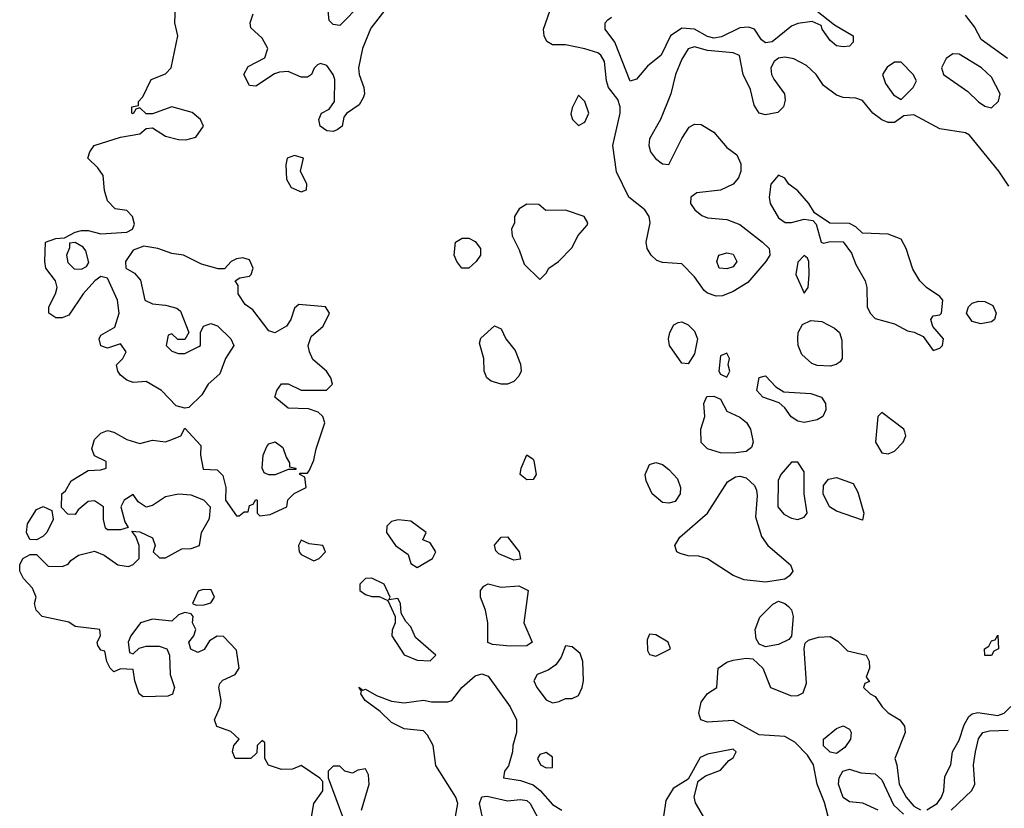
# Model space of a CAD drawing. Header units: inches. Extents: x 2380249 to 2585472, y 382747 to 546448.
# Tile 561 of 626: x 2555118 to 2558170, y 465235 to 467680. Entities that reach past the tile are written whole.
import ezdxf

# ---------------------------------------------------------------- set-up
doc = ezdxf.new("R2010")
doc.units = ezdxf.units.IN
doc.header["$MEASUREMENT"] = 0
doc.layers.add('C5456', color=7, linetype='Continuous')

msp = doc.modelspace()

# ---------------------------------------------------------------- linework, layer by layer
at = {"layer": 'C5456', "color": 4}
for points, elevation in [([(2556022, 465202), (2556029.5, 465250.5), (2556058, 465290), (2556058, 465318), (2556048.4, 465328.4), (2555990, 465368), (2555963.6, 465356.4), (2555930, 465355.3), (2555889.1, 465369.1), (2555878, 465390), (2555878, 465438), (2555870, 465446), (2555854, 465430), (2555852.7, 465407.3), (2555834, 465390), (2555786, 465390), (2555778, 465410), (2555782, 465430), (2555798, 465450), (2555772.9, 465472.9), (2555729.1, 465489.1), (2555722, 465510), (2555739, 465550), (2555742, 465570), (2555735.3, 465610), (2555738, 465622), (2555747.3, 465632.7), (2555786, 465650), (2555798, 465670), (2555790, 465726), (2555750, 465768), (2555730, 465768.7), (2555706, 465754), (2555690, 465728), (2555670, 465718), (2555648.8, 465728.9), (2555642, 465750), (2555658, 465770), (2555664, 465790), (2555654, 465810), (2555655.3, 465830), (2555650, 465838), (2555630, 465842), (2555610, 465835.3), (2555590, 465815.3), (2555530, 465821.2), (2555492, 465810), (2555462, 465770), (2555454, 465750), (2555458, 465718), (2555470, 465714), (2555488, 465732), (2555510, 465738), (2555550, 465738), (2555574, 465730), (2555582, 465710), (2555584.7, 465650), (2555598, 465610), (2555591.3, 465588.7), (2555576.9, 465583.1), (2555501.2, 465581.2), (2555488.7, 465590), (2555475.3, 465630), (2555470, 465666), (2555430, 465668), (2555410, 465658), (2555398, 465670), (2555388, 465690), (2555382, 465722), (2555370, 465726), (2555360.4, 465740.4), (2555358, 465750), (2555368, 465770), (2555366, 465790), (2555290, 465799.3), (2555270, 465812.7), (2555188, 465830), (2555168.7, 465850), (2555164, 465870), (2555168.7, 465890), (2555158, 465918), (2555130, 465948), (2555118, 465970), (2555118, 465990), (2555128, 466010), (2555150, 466022), (2555170, 466022), (2555206, 465986), (2555250, 465984.7), (2555268.4, 465991.6), (2555276.4, 466003.6), (2555300.4, 466019.6), (2555350, 466032), (2555379.8, 466019.8), (2555422, 465990), (2555455.5, 465984.5), (2555470, 465991.3), (2555488.7, 466010), (2555488, 466050), (2555478, 466078), (2555466, 466094), (2555490, 466092), (2555530, 466074), (2555538, 466050), (2555532, 466030), (2555551.6, 466011.6), (2555570, 466011.3), (2555620.4, 466039.6), (2555650, 466041), (2555675.3, 466050), (2555682, 466090), (2555706.3, 466133.7), (2555709.2, 466169.2), (2555688.7, 466190), (2555650, 466206), (2555610, 466209.2), (2555570, 466201.2), (2555530, 466174), (2555510, 466169), (2555485.6, 466185.6), (2555470, 466208), (2555442, 466190), (2555432, 466170), (2555443.6, 466123.6), (2555454, 466106), (2555430, 466098), (2555390, 466098), (2555384, 466104), (2555378, 466130), (2555378, 466170), (2555350, 466188), (2555330, 466186), (2555299.6, 466160.4), (2555290, 466146), (2555267.3, 466147.3), (2555247.3, 466167.3), (2555248.7, 466210), (2555260.4, 466219.6), (2555278, 466250), (2555330, 466282), (2555370, 466284.7), (2555386, 466290), (2555386, 466310), (2555350, 466328), (2555341.2, 466350), (2555350, 466378), (2555370, 466398), (2555390, 466406), (2555410, 466401), (2555450, 466378), (2555490, 466366), (2555530, 466376), (2555570, 466371.3), (2555590, 466378), (2555618, 466390), (2555630, 466414), (2555679.6, 466359.6), (2555678, 466330), (2555686.8, 466286.8), (2555730, 466284.7), (2555747.3, 466267.3), (2555757.3, 466230), (2555756, 466190), (2555790, 466142), (2555798, 466142), (2555814, 466154), (2555826, 466154), (2555830, 466174), (2555842, 466178), (2555850, 466192), (2555854, 466190), (2555854, 466150), (2555862, 466142), (2555894, 466146), (2555946, 466170), (2555949, 466191), (2555968.8, 466211.1), (2556006, 466230), (2556002, 466262), (2555986, 466270), (2555986, 466274), (2556010, 466274), (2556016.4, 466283.6), (2556030, 466314), (2556037.2, 466350), (2556064, 466430), (2556058, 466450), (2556043.1, 466463.1), (2556013.6, 466473.6), (2555950, 466475.3), (2555908.7, 466510), (2555915.3, 466530), (2555930, 466551.3), (2555950, 466551.3), (2555990.9, 466530.9), (2556068.7, 466531.3), (2556088, 466550), (2556082, 466570), (2556068.7, 466590), (2556026.8, 466626.8), (2556016, 466650), (2556012.7, 466670), (2556022, 466698), (2556059, 466730), (2556078, 466770), (2556066, 466790), (2555983.6, 466796.4), (2555970, 466786), (2555958, 466750), (2555944.7, 466730), (2555908.8, 466708.9), (2555890, 466715.3), (2555840.2, 466780.2), (2555816.4, 466796.4), (2555795.3, 466830), (2555795.3, 466855.3), (2555786, 466870), (2555800.4, 466879.6), (2555830, 466884.7), (2555835.3, 466890), (2555842, 466910), (2555830, 466935.3), (2555810, 466942), (2555790, 466938), (2555774, 466930), (2555752.7, 466907.3), (2555732.7, 466907.3), (2555682, 466922), (2555626, 466950), (2555590, 466955.3), (2555546, 466970), (2555502.8, 466977.2), (2555470, 466965.2), (2555445.5, 466930), (2555446.8, 466910), (2555474, 466894), (2555492.7, 466872.7), (2555506, 466810), (2555530, 466798.8), (2555570, 466794.8), (2555605.4, 466785.4), (2555616, 466776), (2555642, 466710), (2555630, 466688), (2555608.4, 466688.4), (2555590, 466706), (2555578, 466702), (2555572, 466670), (2555590, 466652), (2555610, 466644.7), (2555630, 466644.7), (2555673.6, 466666.4), (2555678, 466670), (2555678, 466710), (2555688, 466730), (2555710, 466738), (2555731, 466731), (2555772, 466690), (2555782, 466670), (2555756, 466630), (2555738, 466582), (2555702, 466550), (2555682.8, 466517.2), (2555642, 466478), (2555630, 466475.3), (2555603.2, 466483.2), (2555558, 466530), (2555510, 466558), (2555470, 466555.3), (2555450, 466562), (2555430, 466578), (2555422, 466590), (2555418, 466610), (2555438, 466630), (2555448, 466650), (2555430, 466675.3), (2555390, 466662), (2555369.1, 466669.1), (2555364, 466690), (2555370, 466702), (2555412.9, 466727.1), (2555426, 466770), (2555420.9, 466810), (2555390, 466879), (2555370, 466884), (2555351.3, 466870), (2555314.8, 466830), (2555270, 466764), (2555250, 466755.3), (2555230, 466755.3), (2555208.7, 466770), (2555208, 466790), (2555229, 466830), (2555234, 466850), (2555229, 466870), (2555199.3, 466910), (2555196, 466930), (2555198, 466990), (2555230, 467001), (2555256.4, 467003.6), (2555290, 467021), (2555310, 467026), (2555330, 467026), (2555370, 467016), (2555450, 467021), (2555468, 467030), (2555473.6, 467046.4), (2555468, 467070), (2555450, 467088), (2555413.6, 467093.6), (2555390, 467118), (2555381.2, 467150), (2555376.5, 467196.5), (2555360.2, 467220.2), (2555329, 467250), (2555335.3, 467270), (2555349, 467290), (2555430, 467316), (2555490, 467326), (2555510, 467342), (2555530, 467344.7), (2555570, 467319.1), (2555610, 467308), (2555632.5, 467307.5), (2555664, 467316), (2555688, 467350), (2555678, 467370), (2555652.3, 467392.3), (2555590, 467409.2), (2555530, 467388), (2555510, 467388), (2555490, 467406), (2555478, 467402), (2555470, 467388), (2555466, 467390), (2555466, 467410), (2555486, 467414), (2555486, 467426), (2555499.3, 467440.7), (2555526, 467494), (2555570, 467512), (2555588, 467530), (2555608.7, 467630), (2555599, 467670), (2555602, 467750)], 32), ([(2556178, 467730), (2556110, 467662), (2556090, 467665.2), (2556077.2, 467677.2), (2556069.6, 467750)], 24), ([(2558183.7, 467163.7), (2558153.2, 467210), (2558062, 467322), (2558049.2, 467329.2), (2557970, 467340.9), (2557890, 467385.2), (2557858.8, 467381.2), (2557830, 467361.2), (2557810, 467361.2), (2557790, 467369.2), (2557762, 467390), (2557730, 467429), (2557710, 467436), (2557670, 467438), (2557650, 467446), (2557610, 467476), (2557587.3, 467510), (2557557.2, 467537.3), (2557518, 467558), (2557490, 467563.6), (2557470, 467560.7), (2557456.3, 467550), (2557446.4, 467530), (2557448, 467510), (2557455.1, 467495.1), (2557488.2, 467450), (2557490.4, 467430), (2557485.5, 467410), (2557468.4, 467391.6), (2557430, 467385.1), (2557410, 467389.6), (2557394.9, 467414.9), (2557383.6, 467463.6), (2557360.7, 467510), (2557349.1, 467569.1), (2557330, 467577.2), (2557250, 467584), (2557210, 467595.6), (2557190, 467589.4), (2557170, 467557.2), (2557150.6, 467510), (2557136, 467450), (2557104, 467370), (2557070.6, 467310), (2557068.2, 467290), (2557073.4, 467270), (2557089, 467249), (2557110, 467233.4), (2557130, 467231), (2557170, 467311.3), (2557193.2, 467346.8), (2557210, 467356), (2557230, 467354.8), (2557270, 467330.8), (2557310, 467284), (2557340.5, 467260.5), (2557352.8, 467232.8), (2557353, 467210), (2557346, 467190), (2557330, 467169.6), (2557290, 467151.5), (2557216.7, 467143.3), (2557198.8, 467130), (2557197.3, 467110), (2557210.7, 467090), (2557232.3, 467072.3), (2557250, 467065.5), (2557310, 467060.5), (2557350, 467044.9), (2557420.7, 466990), (2557440.7, 466970), (2557442, 466962), (2557443, 466950), (2557430.5, 466930), (2557375.3, 466864.7), (2557330, 466837.6), (2557296.4, 466823.6), (2557277.1, 466822.9), (2557250, 466831.6), (2557240.1, 466840.1), (2557210, 466882.7), (2557170, 466922.7), (2557110, 466927), (2557093.3, 466933.3), (2557075.1, 466950), (2557062.9, 466970), (2557059.6, 466990), (2557071.8, 467050), (2557069.6, 467070), (2557056, 467090), (2557006.6, 467130), (2556967.8, 467207.8), (2556956.3, 467290), (2556979.7, 467390), (2556979.7, 467410), (2556972.5, 467432.5), (2556943.5, 467470), (2556937.4, 467490), (2556931.1, 467550), (2556919.6, 467570), (2556910, 467577.4), (2556870, 467589.7), (2556810, 467601.3), (2556770, 467602), (2556752.1, 467612.1), (2556743.7, 467630), (2556742, 467650), (2556769.2, 467730)], 28), ([(2556250, 467709.2), (2556206.7, 467653.3), (2556180.4, 467590), (2556168.2, 467530), (2556170.4, 467510), (2556184.9, 467470), (2556186.4, 467450), (2556182.3, 467437.7), (2556170, 467416), (2556130.7, 467389.3), (2556122.8, 467377.2), (2556118, 467350), (2556102, 467338), (2556090, 467332.7), (2556070, 467335.1), (2556049.6, 467350), (2556045.1, 467370), (2556054, 467390), (2556077.6, 467402.4), (2556094.2, 467425.8), (2556094.5, 467494.5), (2556089.6, 467509.6), (2556070, 467537.2), (2556050, 467544), (2556040.7, 467539.3), (2556030.7, 467529.3), (2556022.8, 467510), (2556010, 467502), (2555990, 467502), (2555950, 467519.5), (2555923.1, 467516.9), (2555908.2, 467511.8), (2555850, 467474), (2555830, 467475.3), (2555813.2, 467510), (2555825.8, 467534.2), (2555878.3, 467561.7), (2555887, 467590), (2555870, 467622.7), (2555834, 467654), (2555832.7, 467670), (2555841.7, 467698.3)], 28), ([(2557584.7, 467710), (2557644, 467664), (2557702, 467630), (2557702, 467610), (2557690, 467598), (2557670, 467595.3), (2557650, 467599), (2557630, 467615.3), (2557605.2, 467650), (2557602, 467662), (2557574, 467674), (2557530, 467668), (2557510, 467659.7), (2557450, 467611.2), (2557430, 467607.8), (2557417.1, 467617.1), (2557395.8, 467650), (2557376.9, 467656.9), (2557350, 467654.4), (2557293.5, 467626.5), (2557270, 467622.9), (2557250, 467627.9), (2557210, 467650.8), (2557170, 467653.3), (2557134.9, 467630), (2557106, 467570), (2557064.1, 467535.9), (2557030, 467495.3), (2557010, 467489.2), (2556962.4, 467610), (2556933.2, 467650), (2556933.2, 467670), (2556941.2, 467678.8), (2556952.1, 467687.9)], 24), ([(2558179.8, 467559.8), (2558098.6, 467618.6), (2558077.7, 467657.7), (2558050, 467693.3)], 24), ([(2557629.4, 465190.6), (2557612.9, 465252.9), (2557589.6, 465310), (2557578.9, 465370), (2557560, 465400), (2557520.3, 465440.3), (2557490, 465457.7), (2557410, 465463), (2557330, 465507.6), (2557250, 465502), (2557229.4, 465510), (2557222.9, 465530), (2557230, 465564.7), (2557250, 465590.8), (2557279, 465610), (2557282.7, 465670), (2557310, 465688.2), (2557330, 465694), (2557370, 465700.5), (2557390, 465699.1), (2557421.3, 465670), (2557444.9, 465610), (2557510, 465583.8), (2557530, 465584.9), (2557546.6, 465593.4), (2557557, 465623), (2557549.3, 465730.7), (2557552.5, 465747.5), (2557563.3, 465756.7), (2557594.2, 465765.8), (2557630, 465767.7), (2557653.5, 465753.5), (2557683.8, 465723.8), (2557742, 465710), (2557751.2, 465691.1), (2557752, 465670), (2557742, 465642), (2557752, 465628), (2557738, 465622), (2557734, 465610), (2557754, 465590), (2557770, 465582), (2557791, 465550), (2557810, 465531), (2557846, 465510), (2557860.7, 465490), (2557862.8, 465470), (2557831, 465390), (2557837.3, 465370), (2557844, 465310), (2557865.5, 465270), (2557890, 465241.5), (2557910, 465230.3)], 28), ([(2556468.7, 465210), (2556475.6, 465250), (2556469.6, 465270), (2556408.1, 465368.1), (2556399.6, 465430), (2556382.4, 465462.4), (2556370, 465475.1), (2556310, 465481.6), (2556270, 465501.6), (2556235.6, 465535.6), (2556189, 465570), (2556175.3, 465590), (2556178, 465598), (2556169.1, 465610.9), (2556182, 465602), (2556190, 465604.7), (2556224.5, 465584.5), (2556270, 465567.3), (2556310, 465562), (2556370, 465570.7), (2556394.6, 465565.4), (2556445.4, 465565.4), (2556458, 465570), (2556488.7, 465610), (2556530, 465646), (2556550, 465652), (2556570, 465644.7), (2556638.4, 465550), (2556658, 465510), (2556658, 465470), (2556646.3, 465430), (2556646, 465410), (2556633.5, 465366.5), (2556620.7, 465350), (2556618, 465330), (2556670, 465322), (2556710, 465307.6), (2556730.9, 465290.9), (2556770, 465246.7), (2556798.8, 465230)], 28), ([(2557929.7, 465230.3), (2557961.6, 465250), (2557975.1, 465270), (2557982.9, 465290), (2557986, 465334), (2558004, 465370), (2558009.2, 465410), (2558030, 465446.8), (2558045.7, 465494.3), (2558060.1, 465519.9), (2558070, 465528.4), (2558087.9, 465532.1), (2558150, 465522.6), (2558169.2, 465530), (2558190, 465550.6)], 28), ([(2558005.1, 465230), (2558069.7, 465290.3), (2558078.4, 465310), (2558074.3, 465370), (2558080.4, 465410), (2558089.8, 465450.2), (2558103.7, 465470), (2558124.1, 465475.9), (2558182, 465478)], 24), ([(2557238, 465210), (2557212.3, 465252.3), (2557208.7, 465271.3), (2557220.9, 465319.1), (2557243.7, 465336.3), (2557290, 465354), (2557316.6, 465383.4), (2557330, 465392), (2557339, 465410), (2557330, 465419), (2557250, 465402.7), (2557227.1, 465392.9), (2557190, 465326), (2557143.5, 465296.5), (2557120.7, 465259.3), (2557114, 465210)], 32), ([(2556177.2, 465230), (2556200.9, 465310), (2556199.3, 465339.3), (2556190, 465358), (2556166, 465354), (2556150, 465344), (2556126, 465350), (2556110, 465366), (2556090, 465366), (2556074, 465350), (2556074, 465330), (2556122, 465202)], 32), ([(2557779, 465230), (2557731.4, 465251.4), (2557690, 465255.1), (2557670, 465269.3), (2557655.6, 465310), (2557658.4, 465330), (2557669.6, 465350.4), (2557690, 465356.3), (2557725.3, 465345.3), (2557770, 465342.4), (2557790, 465324), (2557826.6, 465246.6), (2557857.3, 465217.3)], 24), ([(2556551.9, 465211.9), (2556543.5, 465250), (2556550, 465270.8), (2556567.3, 465272.7), (2556630, 465258.4), (2556670, 465262.4), (2556690, 465259.3), (2556700.5, 465250), (2556766.4, 465126.4)], 24)]:
    msp.add_lwpolyline(points, dxfattribs=dict(at, elevation=elevation))
for points, elevation in [([(2558010, 467574), (2557990, 467559), (2557974.8, 467530), (2557981, 467510), (2558057.1, 467457.1), (2558090, 467424.7), (2558110, 467411.3), (2558130, 467406.8), (2558152.5, 467427.5), (2558157.2, 467450), (2558130, 467502), (2558099, 467530), (2558030, 467573.2)], 28), ([(2557850, 467548), (2557830, 467548), (2557807.3, 467532.7), (2557792, 467510), (2557802, 467482), (2557826.4, 467446.4), (2557850, 467432), (2557888, 467470), (2557898, 467490), (2557888, 467510)], 28), ([(2556850, 467446), (2556830, 467406), (2556826.8, 467386.8), (2556832, 467370), (2556850, 467352), (2556870, 467362), (2556882, 467390), (2556870, 467426)], 32), ([(2555970, 467259), (2555946.8, 467250), (2555942.8, 467230), (2555945.4, 467185.4), (2555959.6, 467159.6), (2555990, 467146), (2556007.3, 467152.7), (2556008, 467170), (2555988, 467210), (2555998, 467250)], 32), ([(2557470, 467198), (2557446.8, 467170), (2557440.7, 467130), (2557444, 467110), (2557470, 467066), (2557490.9, 467050.9), (2557510, 467050.8), (2557550, 467061), (2557576.9, 467056.9), (2557586.4, 467046.4), (2557602, 466990), (2557610, 466986.8), (2557630, 466992), (2557670.9, 466990.9), (2557696.4, 466956.4), (2557710, 466921), (2557739.1, 466870), (2557743.8, 466850), (2557744.4, 466790), (2557754, 466770), (2557770, 466754), (2557830, 466737.3), (2557870, 466714.8), (2557890.7, 466710.7), (2557918, 466698), (2557950, 466654), (2557970, 466662), (2557978, 466670), (2557982, 466690), (2557948.8, 466728.9), (2557942, 466750), (2557950, 466762), (2557970, 466764.7), (2557975.3, 466770), (2557979, 466810), (2557970, 466822), (2557929.1, 466849.1), (2557908, 466870), (2557886.3, 466906.3), (2557866, 466970), (2557850, 466999), (2557810, 467015.3), (2557730, 467018), (2557710, 467038), (2557690, 467048), (2557629, 467049), (2557581.2, 467081.2), (2557564, 467110), (2557530, 467149), (2557502, 467170), (2557490, 467188)], 32), ([(2556690, 467108), (2556666.4, 467093.6), (2556652, 467070), (2556652, 467050), (2556642, 467030), (2556644.7, 467010), (2556666.4, 466966.4), (2556682, 466922), (2556730, 466874), (2556750, 466894), (2556758, 466910), (2556788, 466930), (2556830, 466974), (2556848, 467010), (2556877.2, 467042.8), (2556879, 467050), (2556868, 467070), (2556810, 467089), (2556748.4, 467088.4), (2556727.3, 467107.3)], 32), ([(2555290, 466988.7), (2555272.7, 466987.3), (2555272.7, 466972.7), (2555262.8, 466950), (2555266.8, 466926.8), (2555287.3, 466907.3), (2555310, 466906.8), (2555325.2, 466914.8), (2555332.7, 466927.3), (2555323.2, 466963.2), (2555315.1, 466975.1)], 32), ([(2556510, 466909.3), (2556489, 466910), (2556472.7, 466930), (2556465.1, 466950), (2556469.3, 466990), (2556490, 467003), (2556510, 467002.4), (2556530, 466992.4), (2556546, 466970), (2556546, 466950), (2556533, 466930)], 28), ([(2557310, 466907), (2557286, 466910), (2557279.3, 466930), (2557285.2, 466950), (2557310, 466957.3), (2557330, 466953.4), (2557340.7, 466930), (2557330, 466914)], 24), ([(2557550, 466948.7), (2557530, 466928), (2557524, 466890), (2557550, 466832), (2557562, 466850), (2557565.2, 466890), (2557564, 466930), (2557560.4, 466940.4)], 32), ([(2558097.1, 466737.1), (2558070, 466744.7), (2558053.3, 466770), (2558058.7, 466790), (2558070, 466801.3), (2558090, 466807.2), (2558110, 466806.7), (2558134, 466794), (2558144.4, 466770), (2558139.3, 466750), (2558130, 466743)], 28), ([(2557190, 466612.7), (2557170, 466615.1), (2557132.3, 466670), (2557129.2, 466690), (2557133.2, 466710), (2557146, 466734), (2557159, 466741), (2557170, 466742.8), (2557190, 466734), (2557210, 466714), (2557218.7, 466690), (2557210, 466644)], 28), ([(2557630, 466606.2), (2557590, 466607.8), (2557573.6, 466613.6), (2557542, 466642), (2557530.9, 466670), (2557529.7, 466690.3), (2557531.2, 466710), (2557544.7, 466735.3), (2557570, 466747.6), (2557604.7, 466744.7), (2557644, 466724), (2557659.1, 466710), (2557666.1, 466686.1), (2557667, 466630), (2557661.3, 466618.7), (2557649.2, 466610.8)], 28), ([(2556630, 466549.6), (2556610, 466549.6), (2556579.6, 466559.6), (2556566, 466570), (2556558, 466590), (2556557, 466630), (2556542.9, 466677.1), (2556547.6, 466692.4), (2556590, 466730.8), (2556610, 466722), (2556624.7, 466690), (2556654.2, 466654.2), (2556670, 466612), (2556672.7, 466590), (2556665.1, 466574.9), (2556650, 466558)], 28), ([(2557310, 466646), (2557290, 466638), (2557284.9, 466590), (2557290, 466581), (2557310, 466572), (2557319, 466590), (2557314, 466610), (2557318, 466630)], 32), ([(2557550, 466430.9), (2557530, 466435.6), (2557509.1, 466449.1), (2557490, 466477), (2557471.7, 466491.7), (2557421.2, 466510), (2557402.9, 466530), (2557409.7, 466570.3), (2557430, 466576.3), (2557461.7, 466541.7), (2557486.2, 466526.2), (2557570, 466521.5), (2557603, 466510), (2557615.8, 466490), (2557617.1, 466470), (2557607.7, 466450), (2557590, 466439.7)], 28), ([(2557330, 466336.2), (2557290, 466337.6), (2557249.7, 466349.7), (2557230, 466369.3), (2557229.5, 466410), (2557242, 466450), (2557238.7, 466490), (2557247.9, 466512.1), (2557270, 466513.1), (2557290, 466503), (2557310, 466466.8), (2557350, 466447.6), (2557371, 466431), (2557383.6, 466410), (2557392, 466370), (2557386.7, 466353.3), (2557370, 466340.9)], 28), ([(2557790, 466462), (2557778, 466450), (2557770.6, 466370), (2557790, 466337.3), (2557810, 466334), (2557830, 466342.8), (2557856, 466370), (2557865.2, 466390), (2557862, 466402), (2557859, 466410)], 32), ([(2555890, 466268.7), (2555875.3, 466275.3), (2555869.2, 466290), (2555873.2, 466330), (2555883.7, 466356.3), (2555890, 466364.7), (2555910, 466371), (2555934, 466354), (2555943.5, 466323.5), (2555954, 466306), (2555954, 466294), (2555974, 466290), (2555974, 466286), (2555950, 466286), (2555910, 466268.7)], 32), ([(2556690, 466253.2), (2556669.3, 466270), (2556672.7, 466290), (2556690, 466331.3), (2556710, 466318), (2556711.9, 466311.9), (2556719.1, 466270), (2556710, 466254)], 28), ([(2557130, 466180.7), (2557110, 466183.6), (2557078.7, 466210), (2557059.6, 466250), (2557057, 466270), (2557070, 466301), (2557090, 466307.3), (2557110, 466300.5), (2557130, 466286), (2557156.5, 466256.5), (2557166, 466230), (2557165.3, 466210), (2557150, 466186.6)], 28), ([(2557530, 466308.7), (2557510, 466308.7), (2557477.3, 466270), (2557468.6, 466251.5), (2557467.7, 466170), (2557486.7, 466146.7), (2557510, 466134.8), (2557530, 466130.8), (2557550, 466138), (2557559, 466150), (2557549.3, 466210), (2557550, 466278)], 32), ([(2557430, 465936), (2557363.5, 465943.5), (2557330, 465956.9), (2557250, 466008.5), (2557222.8, 466017.2), (2557190, 466018), (2557164.8, 466024.8), (2557155.3, 466030), (2557149, 466050), (2557164.5, 466075.5), (2557250, 466150.6), (2557312.2, 466247.7), (2557336.9, 466263.1), (2557350, 466264.9), (2557370, 466259.5), (2557395.8, 466235.8), (2557401.6, 466221.6), (2557404.2, 466204.2), (2557398.6, 466138.5), (2557417.6, 466077.6), (2557437.3, 466050), (2557507.3, 465990), (2557514.8, 465970), (2557504.5, 465955.5), (2557490, 465946)], 28), ([(2557730, 466128), (2557650, 466156.4), (2557628.1, 466170), (2557608.5, 466210), (2557610, 466236), (2557624.7, 466255.3), (2557650, 466260.5), (2557702, 466242), (2557715.5, 466215.5), (2557734.8, 466150)], 28), ([(2555170, 466068), (2555149, 466069), (2555139, 466090), (2555142.7, 466117.3), (2555170, 466162), (2555191.2, 466171.1), (2555218, 466158), (2555222, 466130), (2555202, 466090), (2555190, 466078)], 32), ([(2556290.7, 466129.3), (2556270, 466124), (2556256, 466110), (2556254.8, 466090), (2556282.8, 466050), (2556322, 466022), (2556330, 465994), (2556350, 465982), (2556398, 466010), (2556408, 466030), (2556390, 466058), (2556368, 466068), (2556378, 466090), (2556330, 466125.2)], 32), ([(2556650, 466004), (2556603.7, 466023.7), (2556593.6, 466033.6), (2556590, 466051.3), (2556610, 466076), (2556630, 466076.3), (2556666, 466030), (2556670, 466008)], 28), ([(2555990, 466066), (2555982, 466050), (2555984.7, 466030), (2555990, 466022), (2556030, 466002), (2556046, 466010), (2556066, 466030), (2556058, 466050), (2556015.3, 466055.3)], 32), ([(2556210, 465948.7), (2556190, 465948), (2556172, 465930), (2556172, 465910), (2556190, 465898), (2556210, 465892), (2556232, 465892), (2556259.6, 465879.6), (2556282, 465830), (2556282, 465810), (2556272.7, 465787.3), (2556272, 465770), (2556310, 465711.3), (2556350, 465694.8), (2556390, 465692), (2556408, 465710), (2556345.2, 465765.2), (2556330, 465798), (2556314.6, 465814.6), (2556300.4, 465840.4), (2556298, 465870), (2556290, 465886), (2556262, 465882), (2556266, 465890), (2556248, 465930)], 32), ([(2556610, 465920.7), (2556664.7, 465924.7), (2556694, 465910), (2556680.5, 465810), (2556706, 465750), (2556690, 465739.3), (2556638.4, 465738.4), (2556583.2, 465743.2), (2556569.2, 465749.2), (2556569.6, 465810), (2556562, 465850), (2556546.6, 465890), (2556546, 465910), (2556556.5, 465923.5), (2556570, 465931.3)], 28), ([(2555686.8, 465913.2), (2555671.6, 465908.4), (2555654, 465870), (2555664.7, 465864.7), (2555690, 465866), (2555710, 465872), (2555722, 465890), (2555712, 465912)], 32), ([(2557430, 465736.3), (2557410, 465743.7), (2557400.4, 465760.4), (2557397.4, 465790), (2557412.6, 465827.4), (2557452, 465868), (2557470, 465877.3), (2557490, 465870.6), (2557500.7, 465860.7), (2557510.3, 465850.2), (2557515.3, 465830), (2557510.7, 465769.3), (2557501.6, 465758.4), (2557470, 465742.6)], 28), ([(2557070, 465775.3), (2557062.8, 465757.2), (2557064, 465724), (2557070, 465712), (2557090, 465706.8), (2557135.3, 465730), (2557128, 465750), (2557090, 465773.2)], 32), ([(2558130, 465708.7), (2558109.3, 465709.3), (2558108.7, 465730), (2558122, 465738), (2558130, 465754), (2558142, 465758), (2558150, 465772), (2558152, 465730), (2558138, 465722)], 28), ([(2556810, 465739), (2556796.1, 465703.9), (2556779.9, 465680.1), (2556756.3, 465663.7), (2556722, 465650), (2556711.3, 465630), (2556721, 465610), (2556750, 465572), (2556770, 465562), (2556790, 465566), (2556810, 465576), (2556830, 465576), (2556850, 465584.7), (2556861.2, 465610), (2556865.2, 465630), (2556863.7, 465690), (2556855.1, 465715.1), (2556830, 465736)], 32), ([(2557650, 465405.2), (2557630, 465409.4), (2557610, 465429.2), (2557609.2, 465450), (2557650, 465482.8), (2557670, 465490.6), (2557690, 465481), (2557695.5, 465470), (2557693.4, 465450), (2557675.9, 465424.1)], 24), ([(2556750, 465408.7), (2556730, 465402), (2556722.8, 465390), (2556732, 465370), (2556750, 465361), (2556770, 465362), (2556770, 465394)], 32)]:
    msp.add_lwpolyline(points, close=True, dxfattribs=dict(at, elevation=elevation))

doc.saveas('drawing.dxf')
